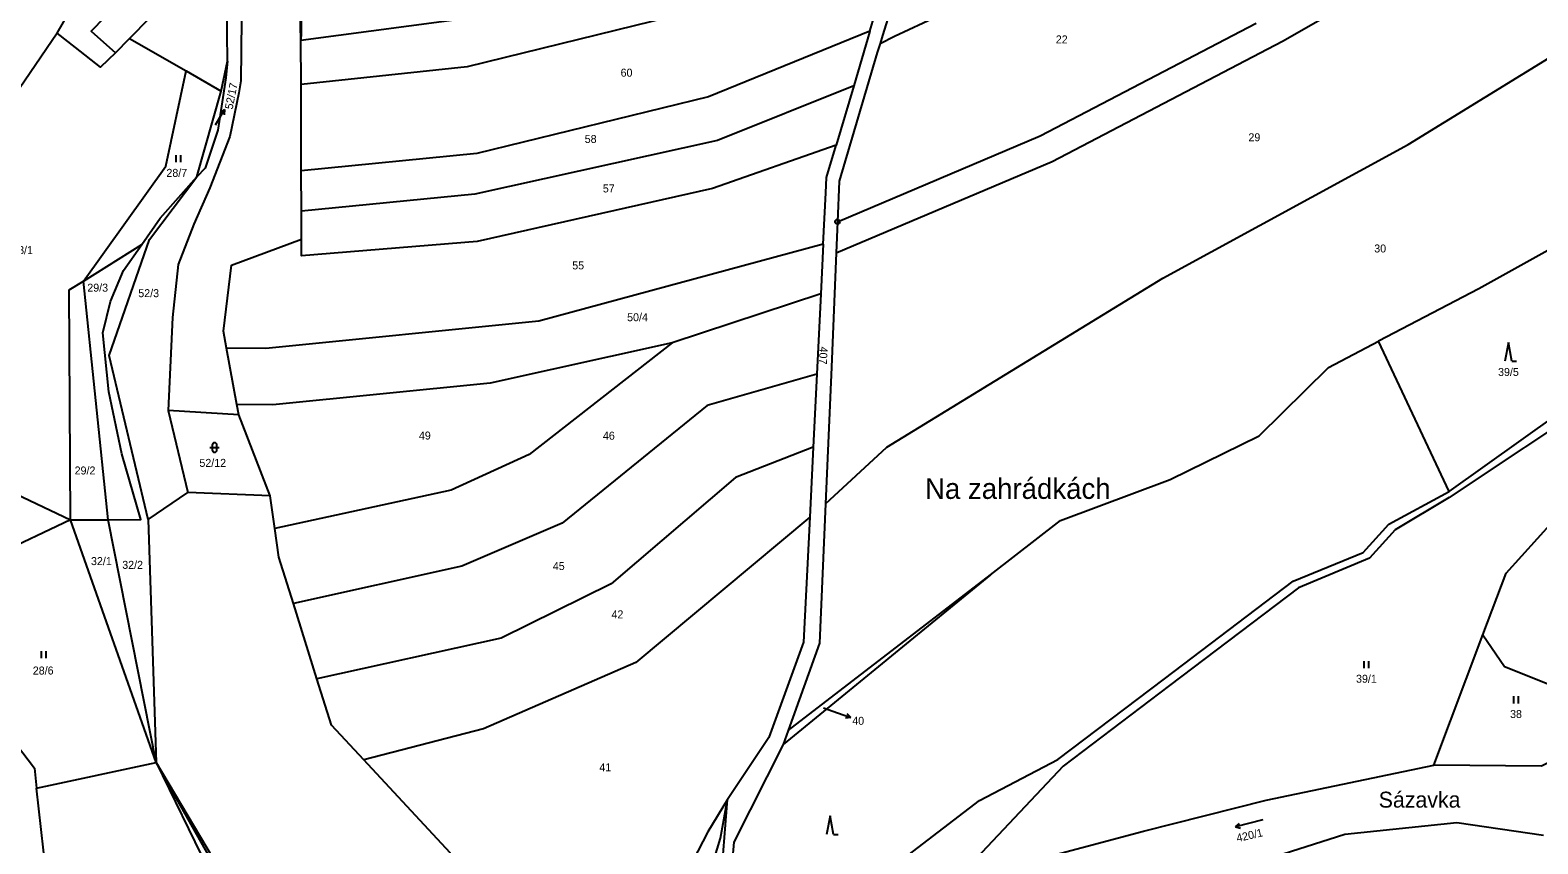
# Model space of a CAD drawing. Extents: x -680203 to -673936, y -1102717 to -1093650.
# Drawn here: x -678587.6 to -678266.1, y -1097598.6 to -1097425.2 of the extents above; entities that cross this region are included whole.
import ezdxf

# ---------------------------------------------------------------- set-up
doc = ezdxf.new("R2010")
doc.units = 0
for name, color, linetype in [('_Ideová část', 7, 'Continuous'), ('SOxx02xx_Koleje_param další_Popis10', 7, 'Continuous'), ('SOxx02xx_Staničení_Popis10', 7, 'Continuous'), ('SOxxxxxx_Koleje_hlavní_body_Popis10', 7, 'Continuous'), ('SOxxxxxx_Osa_bod_P', 7, 'Continuous'), ('SOxxxxxx_Staničení_Popis10', 7, 'Continuous'), ('x_prac', 7, 'Continuous')]:
    doc.layers.add(name, color=color, linetype=linetype)

msp = doc.modelspace()

# ---------------------------------------------------------------- linework, layer by layer
at = {"layer": '_Ideová část'}
msp.add_circle((-677321.69, -1096651.16), 1076.75, dxfattribs=at)
at = {"layer": 'SOxx02xx_Koleje_param další_Popis10'}
for radius in [0.5, 0.0303]:
    msp.add_circle((-678415.44, -1097466.01), radius, dxfattribs=at)
at = {"layer": 'SOxx02xx_Staničení_Popis10'}
for p, q in [((-678547.62, -1097444.67), (-678546.12, -1097442.07)), ((-678546.12, -1097442.07), (-678547.05, -1097442.69)), ((-678546.12, -1097442.07), (-678546.19, -1097443.19)), ((-678548.02, -1097445.37), (-678547.62, -1097444.67)), ((-678418.41, -1097569.63), (-678415.44, -1097570.7)), ((-678415.44, -1097570.7), (-678412.62, -1097571.73)), ((-678412.62, -1097571.73), (-678413.73, -1097571.85)), ((-678412.62, -1097571.73), (-678413.39, -1097570.91))]:
    msp.add_line(p, q, dxfattribs=at)
at = {"layer": 'SOxxxxxx_Koleje_hlavní_body_Popis10'}
for p, q in [((-678556.45, -1097453.31), (-678556.45, -1097451.81)), ((-678555.45, -1097453.31), (-678555.45, -1097451.81)), ((-678272.4, -1097491.76), (-678273.15, -1097495.76)), ((-678271.65, -1097495.76), (-678272.4, -1097491.76)), ((-678271.65, -1097495.76), (-678270.65, -1097495.76)), ((-678549.25, -1097514.14), (-678547.25, -1097514.14)), ((-678548.75, -1097513.64), (-678548.75, -1097514.64)), ((-678547.75, -1097514.64), (-678547.75, -1097513.64)), ((-678585.16, -1097559.04), (-678585.16, -1097557.54)), ((-678584.16, -1097559.04), (-678584.16, -1097557.54)), ((-678303.18, -1097561.17), (-678303.18, -1097559.67)), ((-678302.18, -1097561.17), (-678302.18, -1097559.67)), ((-678271.23, -1097568.69), (-678271.23, -1097567.19)), ((-678270.23, -1097568.69), (-678270.23, -1097567.19)), ((-678417.01, -1097592.67), (-678417.76, -1097596.67)), ((-678416.26, -1097596.67), (-678417.01, -1097592.67)), ((-678324.76, -1097593.49), (-678330.56, -1097595.04)), ((-678330.56, -1097595.04), (-678329.74, -1097594.3)), ((-678330.56, -1097595.04), (-678329.48, -1097595.27)), ((-678416.26, -1097596.67), (-678415.26, -1097596.67))]:
    msp.add_line(p, q, dxfattribs=at)
for centre, start, end in [((-678548.25, -1097513.64), 0, 180), ((-678548.25, -1097514.64), 180, 359.9879)]:
    msp.add_arc(centre, 0.5, start, end, dxfattribs=at)
at = {"layer": 'SOxxxxxx_Staničení_Popis10'}
msp.add_line((-678566.35, -1097426.92), (-678553.82, -1097414.11), dxfattribs=at)
at = {"layer": 'x_prac'}
for p, q in [((-678403.3, -1097426.43), (-678371, -1097411.41)), ((-678545.48, -1097431.78), (-678545.63, -1097419.82)), ((-678545.48, -1097431.78), (-678545.63, -1097419.82)), ((-678529.82, -1097427.32), (-678491.83, -1097422.28)), ((-678372.23, -1097447.73), (-678326.2, -1097423.64)), ((-678529.8, -1097436.72), (-678529.82, -1097427.32)), ((-678408.52, -1097425.41), (-678411.97, -1097437.06)), ((-678406.37, -1097428.03), (-678406.98, -1097429.91)), ((-678405.82, -1097426.34), (-678406.37, -1097428.03)), ((-678406.37, -1097428.03), (-678403.3, -1097426.43)), ((-678406.98, -1097429.91), (-678415.07, -1097457.38)), ((-678554.27, -1097433.87), (-678546.84, -1097438.15)), ((-678546.84, -1097438.15), (-678545.48, -1097431.78)), ((-678546.84, -1097438.15), (-678545.48, -1097431.78)), ((-678529.76, -1097455.14), (-678529.8, -1097436.72)), ((-678411.97, -1097437.06), (-678415.72, -1097449.71)), ((-678552.04, -1097456.44), (-678546.84, -1097438.15)), ((-678552.04, -1097456.44), (-678546.84, -1097438.15)), ((-678415.44, -1097466.01), (-678372.23, -1097447.73)), ((-678559.83, -1097465.28), (-678552.04, -1097456.44)), ((-678529.74, -1097463.77), (-678529.76, -1097455.14)), ((-678415.07, -1097457.38), (-678415.44, -1097466.01)), ((-678563.75, -1097470.84), (-678559.83, -1097465.28)), ((-678529.73, -1097469.74), (-678529.74, -1097463.77)), ((-678415.44, -1097466.01), (-678415.72, -1097472.64)), ((-678576.22, -1097478.65), (-678563.75, -1097470.84)), ((-678567.69, -1097476.44), (-678563.75, -1097470.84)), ((-678418.47, -1097470.79), (-678418.99, -1097481.36)), ((-678579.25, -1097480.55), (-678576.22, -1097478.65)), ((-678570.91, -1097529.53), (-678576.22, -1097478.65)), ((-678578.93, -1097529.57), (-678579.25, -1097480.55)), ((-678418.99, -1097481.36), (-678450.69, -1097491.86)), ((-678418.99, -1097481.36), (-678419.84, -1097498.51)), ((-678545.68, -1097492.93), (-678546.34, -1097489.31)), ((-678285.02, -1097523.5), (-678300.07, -1097491.49)), ((-678543.51, -1097504.95), (-678545.68, -1097492.93)), ((-678419.84, -1097498.51), (-678420.61, -1097514.08)), ((-678543.1, -1097507.21), (-678543.51, -1097504.95)), ((-678543.1, -1097507.21), (-678558.15, -1097506.25)), ((-678558.15, -1097506.25), (-678553.95, -1097523.75)), ((-678536.39, -1097524.44), (-678543.1, -1097507.21)), ((-678420.61, -1097514.08), (-678421.35, -1097529.02)), ((-678562.41, -1097529.49), (-678553.95, -1097523.75)), ((-678536.39, -1097524.44), (-678553.95, -1097523.75)), ((-678535.4, -1097531.43), (-678536.39, -1097524.44)), ((-678417.98, -1097526.18), (-678419.24, -1097555.88)), ((-678578.93, -1097529.57), (-678614.28, -1097546.26)), ((-678578.93, -1097529.57), (-678570.91, -1097529.53)), ((-678560.7, -1097581.3), (-678578.93, -1097529.57)), ((-678560.7, -1097581.3), (-678570.91, -1097529.53)), ((-678562.41, -1097529.49), (-678560.7, -1097581.3)), ((-678562.41, -1097529.49), (-678560.7, -1097581.3)), ((-678421.35, -1097529.02), (-678422.66, -1097555.63)), ((-678382.79, -1097541.32), (-678426.99, -1097577.46)), ((-678425.93, -1097574.51), (-678382.79, -1097541.32)), ((-678526.42, -1097563.47), (-678531.45, -1097547.41)), ((-678419.24, -1097555.88), (-678425.93, -1097574.51)), ((-678288.32, -1097581.9), (-678277.83, -1097554.06)), ((-678425.93, -1097574.51), (-678426.99, -1097577.46)), ((-678586.18, -1097586.75), (-678560.7, -1097581.3)), ((-678560.7, -1097581.3), (-678521.8, -1097646.7)), ((-678523.09, -1097647.81), (-678560.7, -1097581.3)), ((-678584.24, -1097604.39), (-678586.18, -1097586.75)), ((-678264.89, -1097596.89), (-678283.4, -1097594.15)), ((-678264.89, -1097596.89), (-678283.4, -1097594.15))]:
    msp.add_line(p, q, dxfattribs=at)
for points in [[(-678529.82, -1097427.32), (-678530.61, -1097393.54), (-678528.29, -1097370.7), (-678521.21, -1097346.02), (-678513.84, -1097329.66)], [(-678513.84, -1097329.66), (-678519.73, -1097346.11), (-678529.39, -1097393.57), (-678529.53, -1097404.7), (-678529.81, -1097425.78), (-678529.82, -1097427.32)], [(-678415.72, -1097472.64), (-678369.67, -1097453.16), (-678320.59, -1097427.48), (-678282.8, -1097405.94), (-678255.55, -1097386.04), (-678253.86, -1097384.78)], [(-678395.18, -1097395.49), (-678401.45, -1097412.19), (-678405.82, -1097426.34)], [(-678581.79, -1097425.8), (-678568.36, -1097402.45), (-678555.03, -1097405.35)], [(-678401.95, -1097403), (-678446.89, -1097421.31), (-678494.36, -1097432.95), (-678529.8, -1097436.72)], [(-678408.52, -1097425.41), (-678404.28, -1097411.09), (-678401.95, -1097403)], [(-678543.51, -1097406.53), (-678543.85, -1097410.08), (-678542.4, -1097416.39), (-678542.63, -1097435.97), (-678543.08, -1097438.56), (-678544.96, -1097447.82), (-678549.25, -1097458.81), (-678552.66, -1097466.54), (-678556.04, -1097475.1), (-678557.22, -1097486.45), (-678558.15, -1097506.25)], [(-678559.01, -1097409.43), (-678567.04, -1097417.68), (-678568.1, -1097416.65), (-678569.96, -1097418.55), (-678568.9, -1097419.58), (-678574.58, -1097425.41), (-678569.37, -1097430.01)], [(-678417.98, -1097526.18), (-678404.9, -1097514.09), (-678346.04, -1097478.07), (-678293.8, -1097449.54), (-678236.78, -1097414.41)], [(-678581.79, -1097425.8), (-678595.63, -1097446.06), (-678602.68, -1097456.39)], [(-678569.37, -1097430.01), (-678572.54, -1097433.08), (-678577.92, -1097428.84), (-678581.79, -1097425.8)], [(-678569.37, -1097430.01), (-678566.35, -1097426.92), (-678554.27, -1097433.87)], [(-678408.52, -1097425.41), (-678442.95, -1097439.35), (-678492.34, -1097451.43), (-678529.76, -1097455.14)], [(-678576.22, -1097478.65), (-678558.62, -1097454.14), (-678554.27, -1097433.87)], [(-678545.48, -1097431.78), (-678545.84, -1097435.35), (-678547.57, -1097446.49), (-678550.24, -1097454.59), (-678552.04, -1097456.44)], [(-678411.97, -1097437.06), (-678441.01, -1097448.68), (-678492.77, -1097460.15), (-678529.74, -1097463.77)], [(-678415.72, -1097449.71), (-678442.11, -1097458.9), (-678492.25, -1097470.19), (-678529.7, -1097473.29), (-678529.73, -1097469.74)], [(-678418.47, -1097470.79), (-678417.93, -1097459.83), (-678417.76, -1097456.59), (-678415.72, -1097449.71)], [(-678562.41, -1097529.49), (-678570.75, -1097494.55), (-678562.13, -1097469.83), (-678552.04, -1097456.44)], [(-678562.41, -1097529.49), (-678570.75, -1097494.55), (-678562.13, -1097469.83), (-678552.04, -1097456.44)], [(-678546.34, -1097489.31), (-678544.66, -1097475.25), (-678529.73, -1097469.74)], [(-678256.97, -1097468.23), (-678278.71, -1097480.34), (-678300.07, -1097491.49)], [(-678418.47, -1097470.79), (-678479.13, -1097487.23), (-678537.32, -1097493.05), (-678545.68, -1097492.93)], [(-678415.72, -1097472.64), (-678416.74, -1097496.99), (-678417.98, -1097526.18)], [(-678567.99, -1097515.47), (-678570.81, -1097502.25), (-678572.09, -1097489.67), (-678570.47, -1097483), (-678567.69, -1097476.44)], [(-678450.69, -1097491.86), (-678489.51, -1097500.46), (-678535.8, -1097505.04), (-678543.51, -1097504.95)], [(-678450.69, -1097491.86), (-678481.14, -1097515.6), (-678497.79, -1097523.27), (-678535.4, -1097531.43)], [(-678382.79, -1097541.32), (-678367.87, -1097529.67), (-678344.48, -1097520.99), (-678325.53, -1097511.68), (-678310.72, -1097497.05), (-678300.07, -1097491.49)], [(-678419.84, -1097498.51), (-678443.23, -1097505.2), (-678474.16, -1097530.27), (-678495.52, -1097539.42), (-678531.45, -1097547.41)], [(-678241.29, -1097498.1), (-678246.59, -1097498.97), (-678253.01, -1097503.51), (-678285.06, -1097524.8), (-678296.51, -1097531.66), (-678301.99, -1097537.76), (-678317.18, -1097544.09), (-678344.64, -1097564.89), (-678367.35, -1097582.07), (-678390.52, -1097606.7)], [(-678285.02, -1097523.5), (-678254.33, -1097501.63), (-678246.99, -1097496.51)], [(-678614.53, -1097509.13), (-678612.37, -1097513.7), (-678578.93, -1097529.57)], [(-678277.83, -1097554.06), (-678272.9, -1097540.96), (-678256.14, -1097522.48), (-678228.91, -1097511.74), (-678222.84, -1097509.71)], [(-678420.61, -1097514.08), (-678437.21, -1097520.54), (-678463.68, -1097543.18), (-678487.13, -1097554.78), (-678526.42, -1097563.47)], [(-678570.91, -1097529.53), (-678563.95, -1097529.5), (-678567.99, -1097515.47)], [(-678399.2, -1097734.03), (-678396.89, -1097712.36), (-678398.15, -1097689.43), (-678401.67, -1097678.29), (-678412.62, -1097635.9), (-678409.18, -1097607.79), (-678385.18, -1097589.39), (-678368.44, -1097580.64), (-678345.73, -1097563.46), (-678318.27, -1097542.66), (-678303.33, -1097536.56), (-678297.86, -1097530.46), (-678285.02, -1097523.5)], [(-678421.35, -1097529.02), (-678458.42, -1097560.01), (-678490.89, -1097574.12), (-678516.45, -1097580.76)], [(-678531.45, -1097547.41), (-678534.54, -1097537.55), (-678535.4, -1097531.43)], [(-678614.28, -1097546.26), (-678586.65, -1097582.53), (-678586.18, -1097586.75)], [(-678422.66, -1097555.63), (-678430.05, -1097575.96), (-678438.92, -1097589.22)], [(-678277.83, -1097554.06), (-678273.23, -1097560.85), (-678253.8, -1097568.61)], [(-678516.45, -1097580.76), (-678523.32, -1097573.37), (-678526.42, -1097563.47)], [(-678244.37, -1097571.86), (-678265.34, -1097582.07), (-678288.32, -1097581.9)], [(-678426.99, -1097577.46), (-678437.51, -1097598.26), (-678438.2, -1097605.59), (-678439.74, -1097609.59), (-678440.47, -1097617.53), (-678439.36, -1097628.74), (-678433.77, -1097650.39), (-678433, -1097655.46), (-678429.57, -1097679.77), (-678427, -1097704.87), (-678415.49, -1097741.51)], [(-678560.7, -1097581.3), (-678538.7, -1097626.5), (-678524.7, -1097649.2)], [(-678560.7, -1097581.3), (-678538.7, -1097626.5), (-678524.7, -1097649.2)], [(-678484.97, -1097630.33), (-678498.05, -1097600.57), (-678516.45, -1097580.76)], [(-678390.52, -1097606.7), (-678350.19, -1097595.93), (-678324.02, -1097589.35), (-678288.32, -1097581.9)], [(-678438.92, -1097589.22), (-678443.1, -1097596.06), (-678449.49, -1097608.42), (-678465.56, -1097621.19), (-678484.97, -1097630.33)], [(-678445.92, -1097633.52), (-678445.85, -1097630.83), (-678443.95, -1097609.16), (-678440.4, -1097597.46), (-678438.92, -1097589.22)], [(-678432.47, -1097705.97), (-678432.54, -1097680.19), (-678435.96, -1097655.91), (-678436.67, -1097651.14), (-678442.36, -1097628.8), (-678441.7, -1097609.2), (-678440.19, -1097605.4), (-678438.92, -1097589.22)], [(-678283.4, -1097594.15), (-678307.3, -1097596.67), (-678325.33, -1097602.39), (-678349.78, -1097609.02)], [(-678283.4, -1097594.15), (-678307.3, -1097596.67), (-678325.33, -1097602.39), (-678349.78, -1097609.02)]]:
    msp.add_lwpolyline(points, dxfattribs=at)

# ---------------------------------------------------------------- texts
at = {"layer": 'SOxx02xx_Staničení_Popis10'}
for s, height, p in [('Na zahrádkách', 4.4, (-678396.78, -1097525.1)), ('Sázavka', 3.4, (-678300.05, -1097590.92))]:
    msp.add_text(s, height=height, dxfattribs=at).set_placement(p)
at = {"layer": 'SOxxxxxx_Osa_bod_P'}
for s, p in [('22', (-678368.89, -1097427.99)), ('60', (-678461.68, -1097435.08)), ('58', (-678469.33, -1097449.21)), ('29', (-678327.82, -1097448.85)), ('28/7', (-678558.51, -1097456.44)), ('57', (-678465.47, -1097459.76)), ('28/1', (-678591.39, -1097472.9)), ('30', (-678301, -1097472.56)), ('55', (-678471.99, -1097476.17)), ('29/3', (-678575.38, -1097480.92)), ('52/3', (-678564.51, -1097482.09)), ('50/4', (-678460.29, -1097487.22)), ('39/5', (-678274.6, -1097498.89)), ('49', (-678504.68, -1097512.44)), ('46', (-678465.45, -1097512.47)), ('29/2', (-678578.08, -1097519.89)), ('52/12', (-678551.48, -1097518.27)), ('32/1', (-678574.59, -1097539.21)), ('32/2', (-678567.93, -1097540.01)), ('45', (-678476.13, -1097540.27)), ('42', (-678463.62, -1097550.57)), ('28/6', (-678587, -1097562.54)), ('39/1', (-678304.88, -1097564.29)), ('40', (-678412.29, -1097573.26)), ('38', (-678272.04, -1097571.81)), ('41', (-678466.21, -1097583.18))]:
    msp.add_text(s, height=1.7, dxfattribs=at).set_placement(p)
for s, rotation, p in [('52/17', 79, (-678544.41, -1097442.17)), ('407', 267, (-678419.21, -1097492.59)), ('420/1', 13, (-678330.17, -1097598.28))]:
    msp.add_text(s, height=1.7, rotation=rotation, dxfattribs=at).set_placement(p)

doc.saveas('drawing.dxf')
